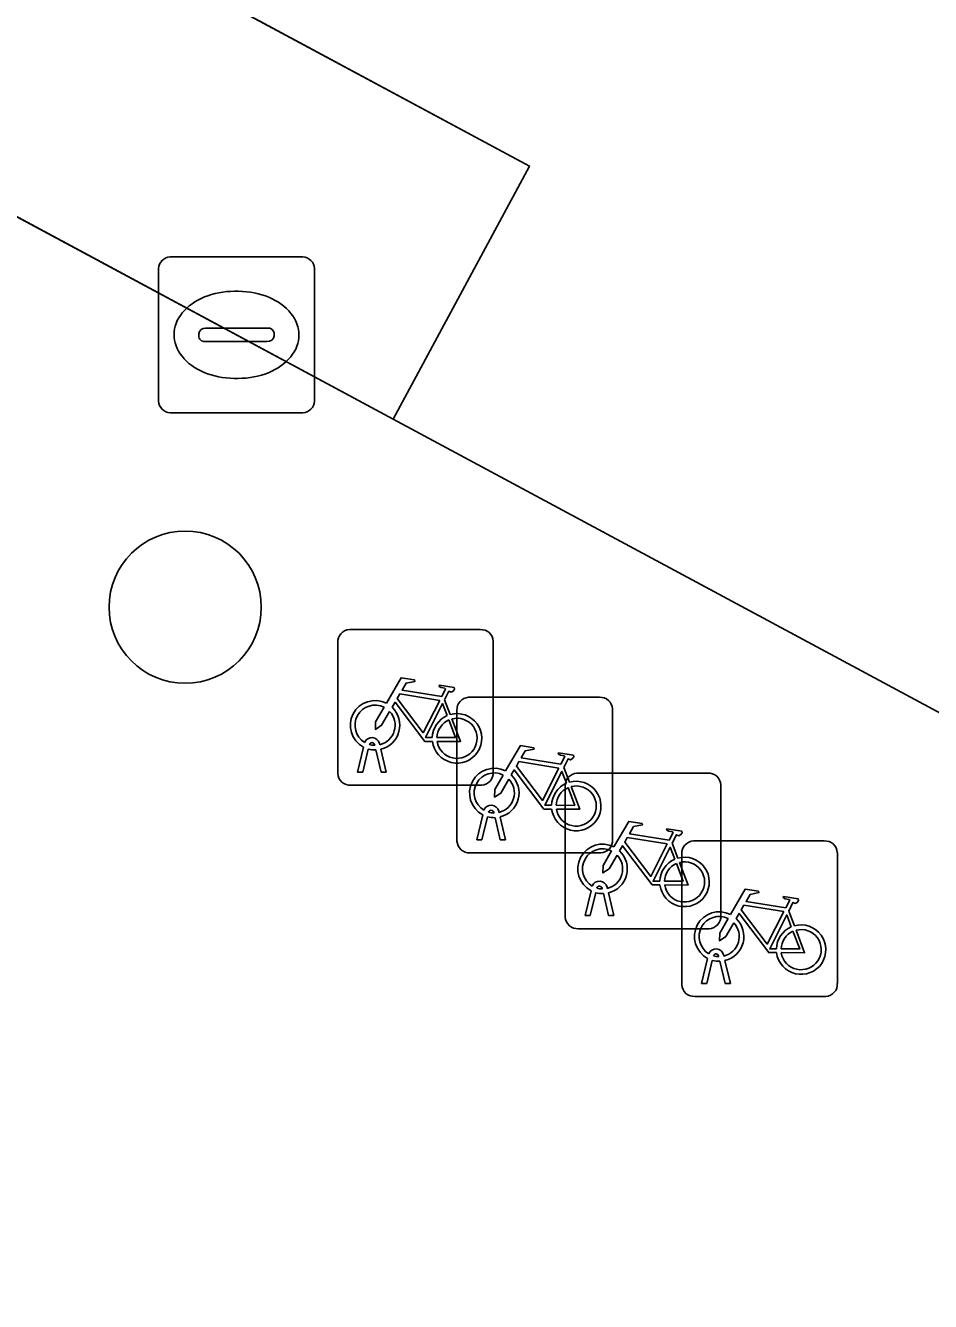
# Model space of a CAD drawing. Extents: x 159489 to 160304, y 383825 to 384531.
# Drawn here: x 159603.65 to 159609.46, y 384266.79 to 384274.99 of the extents above; entities that cross this region are included whole.
import ezdxf

# ---------------------------------------------------------------- set-up
doc = ezdxf.new("R2010")
doc.units = 0
for name, color, linetype in [('IMGEO_Boom', 7, 'Continuous'), ('IMGEO_Fietsenrek', 7, 'Continuous'), ('IMGEO_Kolk', 7, 'Continuous'), ('IMGEO_Parkeervlak_gesloten', 7, 'Continuous'), ('IMGEO_Rijbaan_lokaal_gesloten', 7, 'Continuous'), ('IMGEO_Voetpad_open', 7, 'Continuous')]:
    doc.layers.add(name, color=color, linetype=linetype)

msp = doc.modelspace()

# ---------------------------------------------------------------- linework, layer by layer
at = {"layer": 'IMGEO_Boom'}
msp.add_circle((159604.672, 384271.253), 0.4892, dxfattribs=at)
at = {"layer": 'IMGEO_Fietsenrek'}
for p, q in [((159605.7269, 384271.1085), (159606.5678, 384271.1085)), ((159606.5678, 384271.1085), (159605.7269, 384271.1085)), ((159605.6525, 384270.1839), (159605.6525, 384271.0248)), ((159605.6525, 384271.0248), (159605.6525, 384270.1839)), ((159606.6515, 384271.0341), (159606.6515, 384270.1932)), ((159606.6515, 384270.1932), (159606.6515, 384271.0341)), ((159606.4929, 384270.6735), (159607.3338, 384270.6735)), ((159607.3338, 384270.6735), (159606.4929, 384270.6735)), ((159606.3392, 384270.6582), (159606.3755, 384270.563)), ((159607.4175, 384270.5991), (159607.4175, 384269.7582)), ((159607.4175, 384269.7582), (159607.4175, 384270.5991)), ((159606.4185, 384269.7489), (159606.4185, 384270.5898)), ((159606.4185, 384270.5898), (159606.4185, 384269.7489)), ((159605.7795, 384270.1933), (159605.8178, 384270.3533)), ((159605.8899, 384270.3649), (159605.8889, 384270.3692)), ((159605.9206, 384270.3764), (159605.9224, 384270.3685)), ((159605.8482, 384270.3411), (159605.8129, 384270.1933)), ((159605.931, 384270.1933), (159605.8971, 384270.335)), ((159605.9294, 384270.3393), (159605.9644, 384270.1933)), ((159605.8129, 384270.1933), (159605.7795, 384270.1933)), ((159605.9644, 384270.1933), (159605.931, 384270.1933)), ((159607.1052, 384270.2232), (159607.1415, 384270.128)), ((159607.1889, 384270.1855), (159608.0298, 384270.1855)), ((159608.0298, 384270.1855), (159607.1889, 384270.1855)), ((159606.5771, 384270.1095), (159605.7362, 384270.1095)), ((159605.7362, 384270.1095), (159606.5771, 384270.1095)), ((159607.1145, 384269.2609), (159607.1145, 384270.1018)), ((159607.1145, 384270.1018), (159607.1145, 384269.2609)), ((159608.1135, 384270.1111), (159608.1135, 384269.2702)), ((159608.1135, 384269.2702), (159608.1135, 384270.1111)), ((159606.6866, 384269.9414), (159606.6884, 384269.9335)), ((159606.5455, 384269.7583), (159606.5838, 384269.9183)), ((159606.6142, 384269.9061), (159606.5789, 384269.7583)), ((159606.6559, 384269.9299), (159606.6549, 384269.9342)), ((159606.697, 384269.7583), (159606.6631, 384269.9)), ((159606.6954, 384269.9043), (159606.7304, 384269.7583)), ((159606.5789, 384269.7583), (159606.5455, 384269.7583)), ((159606.7304, 384269.7583), (159606.697, 384269.7583)), ((159607.8012, 384269.7352), (159607.8375, 384269.64)), ((159607.9379, 384269.7505), (159608.7788, 384269.7505)), ((159608.7788, 384269.7505), (159607.9379, 384269.7505)), ((159607.3431, 384269.6745), (159606.5022, 384269.6745)), ((159606.5022, 384269.6745), (159607.3431, 384269.6745)), ((159607.8635, 384268.8259), (159607.8635, 384269.6668)), ((159607.8635, 384269.6668), (159607.8635, 384268.8259)), ((159608.8625, 384269.6761), (159608.8625, 384268.8352)), ((159608.8625, 384268.8352), (159608.8625, 384269.6761)), ((159607.3519, 384269.4419), (159607.3509, 384269.4462)), ((159607.3826, 384269.4534), (159607.3844, 384269.4455)), ((159607.2415, 384269.2703), (159607.2798, 384269.4303)), ((159607.3102, 384269.4181), (159607.2749, 384269.2703)), ((159607.393, 384269.2703), (159607.3591, 384269.412)), ((159607.3914, 384269.4163), (159607.4264, 384269.2703)), ((159608.5502, 384269.3002), (159608.5865, 384269.205)), ((159607.2749, 384269.2703), (159607.2415, 384269.2703)), ((159607.4264, 384269.2703), (159607.393, 384269.2703)), ((159608.0391, 384269.1865), (159607.1982, 384269.1865)), ((159607.1982, 384269.1865), (159608.0391, 384269.1865)), ((159607.9905, 384268.8353), (159608.0288, 384268.9953)), ((159608.0592, 384268.9831), (159608.0239, 384268.8353)), ((159608.1009, 384269.0069), (159608.0999, 384269.0112)), ((159608.142, 384268.8353), (159608.1081, 384268.977)), ((159608.1316, 384269.0184), (159608.1334, 384269.0105)), ((159608.1404, 384268.9813), (159608.1754, 384268.8353)), ((159608.0239, 384268.8353), (159607.9905, 384268.8353)), ((159608.1754, 384268.8353), (159608.142, 384268.8353)), ((159608.7881, 384268.7515), (159607.9472, 384268.7515)), ((159607.9472, 384268.7515), (159608.7881, 384268.7515))]:
    msp.add_line(p, q, dxfattribs=at)
for points in [[(159605.9651, 384270.6352), (159606.0598, 384270.7987), (159606.146, 384270.7849), (159606.1477, 384270.7762), (159606.0916, 384270.7653), (159606.0654, 384270.72), (159606.3206, 384270.6792)], [(159606.3077, 384270.654), (159606.0509, 384270.695), (159606.0342, 384270.6662), (159606.2012, 384270.4459), (159606.3077, 384270.654)], [(159606.3206, 384270.6792), (159606.3456, 384270.728), (159606.3405, 384270.732), (159606.3173, 384270.7357), (159606.3046, 384270.7432), (159606.3036, 384270.7463), (159606.3058, 384270.7509), (159606.4006, 384270.7358), (159606.4029, 384270.7255), (159606.3935, 384270.7131), (159606.3811, 384270.7067), (159606.3666, 384270.7129), (159606.3392, 384270.6582)], [(159605.9858, 384270.5827), (159605.9342, 384270.4935), (159605.8943, 384270.4675), (159605.8955, 384270.515), (159605.95, 384270.6092)], [(159606.2608, 384270.3905), (159606.2111, 384270.3906), (159606.0204, 384270.6423), (159606.0014, 384270.6095)], [(159606.3557, 384270.556), (159606.3264, 384270.6328), (159606.217, 384270.4147), (159606.2597, 384270.4146)], [(159606.2897, 384270.4145), (159606.4096, 384270.4143), (159606.3664, 384270.5279)], [(159606.3862, 384270.5348), (159606.4412, 384270.3902), (159606.2911, 384270.3905)], [(159606.7311, 384270.2002), (159606.8258, 384270.3637), (159606.912, 384270.3499), (159606.9137, 384270.3412), (159606.8576, 384270.3303), (159606.8314, 384270.285), (159607.0866, 384270.2442)], [(159607.0866, 384270.2442), (159607.1116, 384270.293), (159607.1065, 384270.297), (159607.0833, 384270.3007), (159607.0706, 384270.3082), (159607.0696, 384270.3113), (159607.0718, 384270.3159), (159607.1666, 384270.3008), (159607.1689, 384270.2905), (159607.1595, 384270.2781), (159607.1471, 384270.2717), (159607.1326, 384270.2779), (159607.1052, 384270.2232)], [(159607.0268, 384269.9555), (159606.9771, 384269.9556), (159606.7864, 384270.2073), (159606.7674, 384270.1745)], [(159607.0737, 384270.219), (159606.8169, 384270.26), (159606.8002, 384270.2312), (159606.9672, 384270.0109), (159607.0737, 384270.219)], [(159607.1217, 384270.121), (159607.0924, 384270.1978), (159606.983, 384269.9797), (159607.0257, 384269.9796)], [(159606.7518, 384270.1477), (159606.7002, 384270.0585), (159606.6603, 384270.0325), (159606.6615, 384270.08), (159606.716, 384270.1742)], [(159607.1522, 384270.0998), (159607.2072, 384269.9552), (159607.0571, 384269.9555)], [(159607.0557, 384269.9795), (159607.1756, 384269.9793), (159607.1324, 384270.0929)], [(159607.4271, 384269.7122), (159607.5218, 384269.8757), (159607.608, 384269.8619), (159607.6097, 384269.8532), (159607.5536, 384269.8423), (159607.5274, 384269.797), (159607.7826, 384269.7562)], [(159607.7697, 384269.731), (159607.5129, 384269.772), (159607.4962, 384269.7432), (159607.6632, 384269.5229), (159607.7697, 384269.731)], [(159607.7826, 384269.7562), (159607.8076, 384269.805), (159607.8025, 384269.809), (159607.7793, 384269.8127), (159607.7666, 384269.8202), (159607.7656, 384269.8233), (159607.7678, 384269.8279), (159607.8626, 384269.8128), (159607.8649, 384269.8025), (159607.8555, 384269.7901), (159607.8431, 384269.7837), (159607.8286, 384269.7899), (159607.8012, 384269.7352)], [(159607.7228, 384269.4675), (159607.6731, 384269.4676), (159607.4824, 384269.7193), (159607.4634, 384269.6865)], [(159607.8177, 384269.633), (159607.7884, 384269.7098), (159607.679, 384269.4917), (159607.7217, 384269.4916)], [(159607.4478, 384269.6597), (159607.3962, 384269.5705), (159607.3563, 384269.5445), (159607.3575, 384269.592), (159607.412, 384269.6862)], [(159607.8482, 384269.6118), (159607.9032, 384269.4672), (159607.7531, 384269.4675)], [(159607.7517, 384269.4915), (159607.8716, 384269.4913), (159607.8284, 384269.6049)], [(159608.1761, 384269.2772), (159608.2708, 384269.4407), (159608.357, 384269.4269), (159608.3587, 384269.4182), (159608.3026, 384269.4073), (159608.2764, 384269.362), (159608.5316, 384269.3212)], [(159608.5316, 384269.3212), (159608.5566, 384269.37), (159608.5515, 384269.374), (159608.5283, 384269.3777), (159608.5156, 384269.3852), (159608.5146, 384269.3883), (159608.5168, 384269.3929), (159608.6116, 384269.3778), (159608.6139, 384269.3675), (159608.6045, 384269.3551), (159608.5921, 384269.3487), (159608.5776, 384269.3549), (159608.5502, 384269.3002)], [(159608.4718, 384269.0325), (159608.4221, 384269.0326), (159608.2314, 384269.2843), (159608.2124, 384269.2515)], [(159608.5187, 384269.296), (159608.2619, 384269.337), (159608.2452, 384269.3082), (159608.4122, 384269.0879), (159608.5187, 384269.296)], [(159608.1968, 384269.2247), (159608.1452, 384269.1355), (159608.1053, 384269.1095), (159608.1065, 384269.157), (159608.161, 384269.2512)], [(159608.5667, 384269.198), (159608.5374, 384269.2748), (159608.428, 384269.0567), (159608.4707, 384269.0566)], [(159608.5007, 384269.0565), (159608.6206, 384269.0563), (159608.5774, 384269.1699)], [(159608.5972, 384269.1768), (159608.6522, 384269.0322), (159608.5021, 384269.0325)]]:
    msp.add_lwpolyline(points, dxfattribs=at)
for centre, radius, start, end in [((159605.7302, 384271.0306), 0.0779, 92.4484, 184.28452), ((159605.7302, 384271.0306), 0.0779, 92.4484, 184.28452), ((159606.5736, 384271.0308), 0.0779, 2.4484, 94.28452), ((159606.5736, 384271.0308), 0.0779, 2.4484, 94.28452), ((159606.4962, 384270.5956), 0.0779, 92.4484, 184.28452), ((159606.4962, 384270.5956), 0.0779, 92.4484, 184.28452), ((159607.3396, 384270.5958), 0.0779, 2.4484, 94.28452), ((159607.3396, 384270.5958), 0.0779, 2.4484, 94.28452), ((159605.8921, 384270.4939), 0.159, 62.67661, 242.13685), ((159605.8921, 384270.4939), 0.129, 63.31916, 238.90302), ((159605.8921, 384270.4939), 0.159, 283.5766, 46.60424), ((159605.8921, 384270.4939), 0.129, 283.60429, 43.43025), ((159606.4187, 384270.4099), 0.159, 113.3408, 178.32165), ((159606.4187, 384270.4099), 0.159, 187.0065, 105.77075), ((159606.4187, 384270.4099), 0.129, 113.92302, 177.95563), ((159606.4187, 384270.4099), 0.129, 188.67146, 104.58832), ((159605.8719, 384270.3653), 0.0499, 12.8025, 158.69338), ((159605.8719, 384270.3653), 0.0174, 12.8025, 163.45023), ((159605.8921, 384270.4939), 0.129, 253.41502, 269.02044), ((159605.8921, 384270.4939), 0.159, 253.99666, 271.78671), ((159605.7304, 384270.1872), 0.0779, 182.4484, 274.28452), ((159605.7304, 384270.1872), 0.0779, 182.4484, 274.28452), ((159606.6581, 384270.0589), 0.159, 62.67661, 242.13685), ((159606.6581, 384270.0589), 0.129, 63.31916, 238.90302), ((159606.5738, 384270.1874), 0.0779, 272.4484, 4.28452), ((159606.5738, 384270.1874), 0.0779, 272.4484, 4.28452), ((159607.1922, 384270.1076), 0.0779, 92.4484, 184.28452), ((159607.1922, 384270.1076), 0.0779, 92.4484, 184.28452), ((159608.0356, 384270.1078), 0.0779, 2.4484, 94.28452), ((159608.0356, 384270.1078), 0.0779, 2.4484, 94.28452), ((159606.6581, 384270.0589), 0.129, 283.60429, 43.43025), ((159606.6581, 384270.0589), 0.159, 283.5766, 46.60424), ((159607.1847, 384269.9749), 0.159, 113.3408, 178.32165), ((159607.1847, 384269.9749), 0.159, 187.0065, 105.77075), ((159607.1847, 384269.9749), 0.129, 188.67146, 104.58832), ((159607.1847, 384269.9749), 0.129, 113.92302, 177.95563), ((159606.6379, 384269.9303), 0.0499, 12.8025, 158.69338), ((159606.6379, 384269.9303), 0.0174, 12.8025, 163.45023), ((159606.6581, 384270.0589), 0.159, 253.99666, 271.78671), ((159606.6581, 384270.0589), 0.129, 253.41502, 269.02044), ((159606.4964, 384269.7522), 0.0779, 182.4484, 274.28452), ((159606.4964, 384269.7522), 0.0779, 182.4484, 274.28452), ((159607.3541, 384269.5709), 0.159, 62.67661, 242.13685), ((159607.3541, 384269.5709), 0.129, 63.31916, 238.90302), ((159607.3398, 384269.7524), 0.0779, 272.4484, 4.28452), ((159607.3398, 384269.7524), 0.0779, 272.4484, 4.28452), ((159607.9412, 384269.6726), 0.0779, 92.4484, 184.28452), ((159607.9412, 384269.6726), 0.0779, 92.4484, 184.28452), ((159608.7846, 384269.6728), 0.0779, 2.4484, 94.28452), ((159608.7846, 384269.6728), 0.0779, 2.4484, 94.28452), ((159607.3541, 384269.5709), 0.129, 283.60429, 43.43025), ((159607.3541, 384269.5709), 0.159, 283.5766, 46.60424), ((159607.8807, 384269.4869), 0.159, 113.3408, 178.32165), ((159607.8807, 384269.4869), 0.159, 187.0065, 105.77075), ((159607.8807, 384269.4869), 0.129, 188.67146, 104.58832), ((159607.8807, 384269.4869), 0.129, 113.92302, 177.95563), ((159607.3339, 384269.4423), 0.0499, 12.8025, 158.69338), ((159607.3339, 384269.4423), 0.0174, 12.8025, 163.45023), ((159607.3541, 384269.5709), 0.129, 253.41502, 269.02044), ((159607.3541, 384269.5709), 0.159, 253.99666, 271.78671), ((159608.1031, 384269.1359), 0.159, 62.67661, 242.13685), ((159607.1924, 384269.2642), 0.0779, 182.4484, 274.28452), ((159607.1924, 384269.2642), 0.0779, 182.4484, 274.28452), ((159608.1031, 384269.1359), 0.129, 63.31916, 238.90302), ((159608.0358, 384269.2644), 0.0779, 272.4484, 4.28452), ((159608.0358, 384269.2644), 0.0779, 272.4484, 4.28452), ((159608.1031, 384269.1359), 0.129, 283.60429, 43.43025), ((159608.1031, 384269.1359), 0.159, 283.5766, 46.60424), ((159608.6297, 384269.0519), 0.159, 113.3408, 178.32165), ((159608.6297, 384269.0519), 0.159, 187.0065, 105.77075), ((159608.6297, 384269.0519), 0.129, 113.92302, 177.95563), ((159608.6297, 384269.0519), 0.129, 188.67146, 104.58832), ((159608.0829, 384269.0073), 0.0499, 12.8025, 158.69338), ((159608.1031, 384269.1359), 0.159, 253.99666, 271.78671), ((159608.0829, 384269.0073), 0.0174, 12.8025, 163.45023), ((159608.1031, 384269.1359), 0.129, 253.41502, 269.02044), ((159607.9414, 384268.8292), 0.0779, 182.4484, 274.28452), ((159607.9414, 384268.8292), 0.0779, 182.4484, 274.28452), ((159608.7848, 384268.8294), 0.0779, 272.4484, 4.28452), ((159608.7848, 384268.8294), 0.0779, 272.4484, 4.28452)]:
    msp.add_arc(centre, radius, start, end, dxfattribs=at)
at = {"layer": 'IMGEO_Kolk'}
for p, q in [((159604.5759, 384273.5035), (159605.4281, 384273.5035)), ((159604.5015, 384272.5769), (159604.5015, 384273.4291)), ((159605.5025, 384273.4291), (159605.5025, 384272.5769)), ((159604.9895, 384273.2827), (159605.0145, 384273.2827)), ((159604.7599, 384272.9969), (159604.7599, 384273.0091)), ((159604.803, 384273.0463), (159605.2009, 384273.0463)), ((159605.244, 384273.0091), (159605.244, 384272.9969)), ((159605.1975, 384272.9597), (159604.7996, 384272.9597)), ((159605.0115, 384272.7233), (159604.9866, 384272.7233)), ((159605.4281, 384272.5025), (159604.5759, 384272.5025))]:
    msp.add_line(p, q, dxfattribs=at)
for points in [[(159604.5759, 384273.5035), (159605.4281, 384273.5035)], [(159604.5015, 384272.5769), (159604.5015, 384273.4291)], [(159605.5025, 384273.4291), (159605.5025, 384272.5769)], [(159605.4281, 384272.5025), (159604.5759, 384272.5025)]]:
    msp.add_lwpolyline(points, dxfattribs=at)
for centre, radius, start, end in [((159604.578, 384273.427), 0.0765, 91.55205, 178.44795), ((159604.578, 384273.427), 0.0765, 91.55205, 178.44795), ((159605.426, 384273.427), 0.0765, 1.55205, 88.44795), ((159605.426, 384273.427), 0.0765, 1.55205, 88.44795), ((159604.8001, 384273.0061), 0.0403, 85.87752, 175.75265), ((159604.7966, 384272.9962), 0.0366, 178.93798, 274.71019), ((159605.2014, 384273.0025), 0.043, 264.86636, 352.45326), ((159605.2054, 384273.0079), 0.0386, 1.73085, 96.63898), ((159604.578, 384272.579), 0.0765, 181.55205, 268.44795), ((159604.578, 384272.579), 0.0765, 181.55205, 268.44795), ((159605.426, 384272.579), 0.0765, 271.55205, 358.44795), ((159605.426, 384272.579), 0.0765, 271.55205, 358.44795)]:
    msp.add_arc(centre, radius, start, end, dxfattribs=at)
for centre, major_axis, ratio, start_param, end_param in [((159604.988, 384273.003), (-0.3872, 0.002), 0.722429, 4.712389, 7.853982), ((159605.013, 384273.003), (-0.3901, 0.002), 0.717154, 1.570796, 4.712389)]:
    msp.add_ellipse(centre, major_axis=major_axis, ratio=ratio, start_param=start_param, end_param=end_param, dxfattribs=at)
at = {"layer": 'IMGEO_Parkeervlak_gesloten'}
msp.add_lwpolyline([(159558.914, 384297.788), (159595.94, 384277.876), (159606.009, 384272.461), (159606.884, 384274.087), (159596.815, 384279.502), (159559.789, 384299.414)], close=True, dxfattribs=at)
at = {"layer": 'IMGEO_Rijbaan_lokaal_gesloten'}
msp.add_lwpolyline([(159524.477, 384316.223), (159526.867, 384315.023), (159527.963, 384314.433), (159535.565, 384310.345), (159536.44, 384311.971), (159549.851, 384304.759), (159550.324, 384304.504), (159549.449, 384302.878), (159558.914, 384297.788), (159559.789, 384299.414), (159596.815, 384279.502), (159606.884, 384274.087), (159606.009, 384272.461), (159610.125, 384270.247), (159610.999, 384271.873), (159634.42, 384259.278), (159633.545, 384257.652), (159643.266, 384252.424), (159644.14, 384254.05), (159648.99, 384251.442), (159648.115, 384249.816), (159649.108, 384249.282), (159652.612, 384247.398)], dxfattribs=at)
at = {"layer": 'IMGEO_Voetpad_open'}
msp.add_lwpolyline([(159652.612, 384247.398), (159649.108, 384249.282), (159648.115, 384249.816), (159643.266, 384252.424), (159633.545, 384257.652), (159610.125, 384270.247), (159606.009, 384272.461), (159595.94, 384277.876), (159558.914, 384297.788), (159549.449, 384302.878), (159535.565, 384310.345), (159527.963, 384314.433)], dxfattribs=at)

doc.saveas('drawing.dxf')
